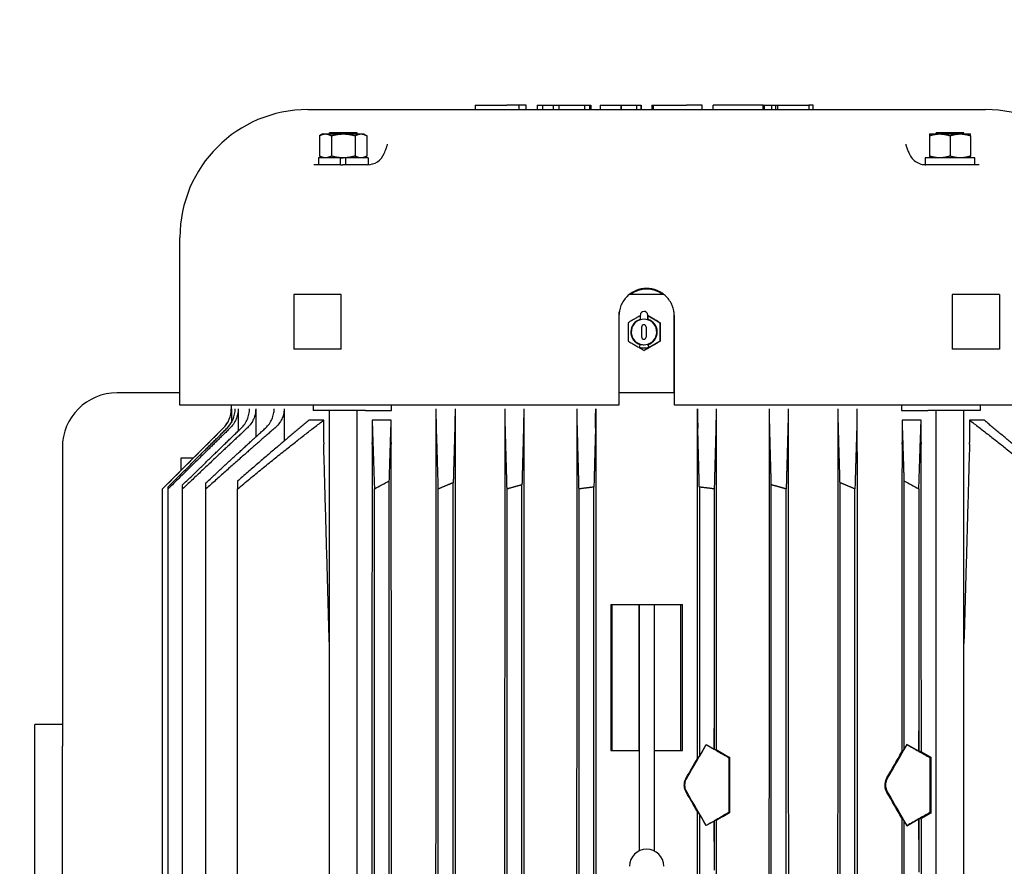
# Model space of a CAD drawing. Header units: inches. Extents: x 24 to 1128, y -94 to 748.
# Tile 474 of 546: x 446 to 460, y 542 to 554. Entities that reach past the tile are written whole.
import ezdxf

# ---------------------------------------------------------------- set-up
doc = ezdxf.new("R2010")
doc.units = ezdxf.units.IN
doc.header["$LTSCALE"] = 32
doc.header["$MEASUREMENT"] = 0
doc.layers.add('Dimension (ANSI)', color=7, linetype='Continuous', lineweight=25)
doc.layers.add('Visible (ANSI)', color=7, linetype='Continuous', lineweight=30)
doc.styles.add('Note Text (ANSI)', font='tahoma.ttf')
doc.dimstyles.new('Architectural (ANSI)', dxfattribs={"dimscale": 32, "dimtxt": 0.125, "dimasz": 0.098425, "dimexe": 0.125, "dimexo": 0.0625, "dimgap": 0.031496, "dimtad": 0, "dimtih": 1, "dimtoh": 1, "dimdec": 4, "dimrnd": 1e-08, "dimzin": 3, "dimdsep": 46, "dimlunit": 4, "dimtxsty": 'Note Text (ANSI)', "dimcen": 0.09, "dimdle": 0.393701, "dimclrd": 256, "dimclre": 256, "dimclrt": 256, "dimadec": 0, "dimazin": 3, "dimtfac": 0.96, "dimtofl": 0, "dimtmove": 0, "dimatfit": 3, "dimfxl": 1, "dimfrac": 2, "dimtolj": 1, "dimtzin": 12, "dimlwd": -1, "dimlwe": -1, "dimarcsym": 0})

# ---------------------------------------------------------------- blocks, each defined once
blk = doc.blocks.new('*D22')
at = {"layer": 'Defpoints', "color": 0, "transparency": 16777216}
for p in [(450.012, 697.62), (363.389, 480.059), (493.915, 480.059)]:
    blk.add_point(p, dxfattribs=at)
at = {"layer": 'Dimension (ANSI)', "transparency": 16777216}
for p, q in [((448.012, 697.62), (359.389, 697.62)), ((363.389, 694.471), (363.389, 595.373)), ((363.389, 483.209), (363.389, 588.307)), ((491.915, 480.059), (359.389, 480.059))]:
    blk.add_line(p, q, dxfattribs=at)
for points in [[(362.864, 694.471), (363.914, 694.471), (363.389, 697.62)], [(362.864, 483.209), (363.914, 483.209), (363.389, 480.059)]]:
    blk.add_solid(points, dxfattribs=at)
at = {"layer": 'Dimension (ANSI)', "transparency": 16777216, "insert": (350.24, 594.365), "char_height": 4, "attachment_point": 1, "style": 'Note Text (ANSI)'}
blk.add_mtext('\\A1;18\'-1 9/16"', dxfattribs=at)

msp = doc.modelspace()

# ---------------------------------------------------------------- linework, layer by layer
at = {"layer": 'Visible (ANSI)'}
for p, q in [((452.59771, 552.74819), (453.02853, 552.74819)), ((452.59771, 552.74819), (452.59771, 552.68819)), ((453.19669, 552.74819), (453.02853, 552.74819)), ((453.29624, 552.74819), (453.19669, 552.74819)), ((453.19669, 552.68819), (453.19669, 552.74819)), ((453.29624, 552.68819), (453.29624, 552.74819)), ((453.44403, 552.74819), (453.51654, 552.74819)), ((453.44403, 552.74819), (453.44403, 552.68819)), ((453.51654, 552.74819), (453.6651, 552.74819)), ((453.51654, 552.74819), (453.51654, 552.68819)), ((453.6651, 552.74819), (453.74129, 552.74819)), ((453.6651, 552.74819), (453.6651, 552.68819)), ((453.74129, 552.74819), (454.09146, 552.74819)), ((453.74129, 552.74819), (453.74129, 552.68819)), ((454.09146, 552.74819), (454.16396, 552.74819)), ((454.09146, 552.74819), (454.09146, 552.68819)), ((454.16396, 552.74819), (454.17947, 552.74819)), ((454.16396, 552.74819), (454.16396, 552.68819)), ((454.17947, 552.74819), (454.17947, 552.68819)), ((454.30719, 552.74819), (454.591, 552.74819)), ((454.30719, 552.74819), (454.30719, 552.68819)), ((454.591, 552.74819), (454.59395, 552.74819)), ((454.591, 552.74819), (454.591, 552.68819)), ((454.59395, 552.74819), (454.8053, 552.74819)), ((454.59395, 552.74819), (454.59395, 552.68819)), ((454.8053, 552.74819), (454.86523, 552.74819)), ((454.8053, 552.74819), (454.8053, 552.68819)), ((454.86523, 552.74819), (454.87135, 552.74819)), ((454.86523, 552.74819), (454.86523, 552.68819)), ((454.87135, 552.74819), (454.87135, 552.68819)), ((455.01636, 552.74819), (455.01878, 552.74819)), ((455.01636, 552.74819), (455.01636, 552.68819)), ((455.01878, 552.74819), (455.03206, 552.74819)), ((455.01878, 552.74819), (455.01878, 552.68819)), ((455.03206, 552.74819), (455.03447, 552.74819)), ((455.03206, 552.74819), (455.03206, 552.68819)), ((455.03447, 552.74819), (455.48953, 552.74819)), ((455.03447, 552.74819), (455.03447, 552.68819)), ((455.70548, 552.74819), (455.48953, 552.74819)), ((455.70548, 552.68819), (455.70548, 552.74819)), ((456.07647, 552.74819), (455.85558, 552.74819)), ((455.85558, 552.68819), (455.85558, 552.74819)), ((456.43467, 552.74819), (456.07647, 552.74819)), ((456.538, 552.74819), (456.43467, 552.74819)), ((456.538, 552.74819), (456.55501, 552.74819)), ((456.538, 552.68819), (456.538, 552.74819)), ((456.55501, 552.74819), (456.65146, 552.74819)), ((456.55501, 552.74819), (456.55501, 552.68819)), ((456.65146, 552.74819), (456.70919, 552.74819)), ((456.65146, 552.74819), (456.65146, 552.68819)), ((456.70919, 552.74819), (456.73722, 552.74819)), ((456.70919, 552.74819), (456.70919, 552.68819)), ((456.73722, 552.74819), (457.16403, 552.74819)), ((456.73722, 552.74819), (456.73722, 552.68819)), ((457.22473, 552.74819), (457.16403, 552.74819)), ((457.16403, 552.74819), (457.16403, 552.68819)), ((457.22473, 552.68819), (457.22473, 552.74819)), ((450.30385, 552.68819), (459.58385, 552.68819)), ((450.50835, 552.35491), (450.46484, 552.32979)), ((450.50835, 552.35491), (450.54603, 552.35491)), ((450.54603, 552.35491), (450.7896, 552.35491)), ((450.9796, 552.37006), (450.5996, 552.37006)), ((450.5996, 552.35491), (450.5996, 552.37006)), ((450.7896, 552.35491), (451.03317, 552.35491)), ((450.9796, 552.35491), (450.9796, 552.37006)), ((451.03317, 552.35491), (451.07085, 552.35491)), ((451.07085, 552.35491), (451.11436, 552.32979)), ((458.81686, 552.35491), (458.95748, 552.35491)), ((458.81686, 552.35491), (458.81686, 552.32979)), ((459.28811, 552.37006), (458.90811, 552.37006)), ((458.90811, 552.35491), (458.90811, 552.37006)), ((458.95748, 552.35491), (459.23873, 552.35491)), ((459.23873, 552.35491), (459.37936, 552.35491)), ((459.28811, 552.35491), (459.28811, 552.37006)), ((459.37936, 552.32979), (459.37936, 552.35491)), ((450.46484, 552.32979), (450.46484, 552.05191)), ((450.62722, 552.32979), (450.62722, 552.05191)), ((450.95198, 552.32979), (450.95198, 552.05191)), ((451.11436, 552.32979), (451.11436, 552.05191)), ((451.39423, 552.20454), (451.39424, 552.20456)), ((458.81686, 552.32979), (458.81686, 552.05191)), ((459.09811, 552.32979), (459.09811, 552.05191)), ((459.37936, 552.32979), (459.37936, 552.05191)), ((458.53709, 552.08856), (458.5371, 552.08855)), ((450.4496, 551.93279), (450.38868, 551.93279)), ((450.75223, 552.02679), (450.4496, 552.02679)), ((450.4496, 552.02679), (450.4496, 551.93279)), ((450.75223, 551.93279), (450.4496, 551.93279)), ((450.50835, 552.02679), (450.46484, 552.05191)), ((450.75223, 551.93279), (450.75223, 552.02679)), ((450.75223, 552.02679), (450.7896, 552.02679)), ((450.75223, 551.93279), (450.78323, 551.93279)), ((450.82698, 551.93279), (450.78323, 551.93279)), ((450.82698, 552.02679), (450.7896, 552.02679)), ((451.1296, 552.02679), (450.82698, 552.02679)), ((450.82698, 551.93279), (450.82698, 552.02679)), ((450.9232, 551.93279), (450.82698, 551.93279)), ((451.1191, 551.93279), (450.9232, 551.93279)), ((451.07085, 552.02679), (451.11436, 552.05191)), ((451.1296, 552.02679), (451.1296, 551.93301)), ((459.43605, 552.02679), (458.75811, 552.02679)), ((458.75811, 552.02679), (458.75811, 551.93301)), ((458.96451, 551.93279), (458.76861, 551.93279)), ((458.81686, 552.05191), (458.81686, 552.02679)), ((459.43605, 551.93279), (458.96451, 551.93279)), ((459.37936, 552.02679), (459.37936, 552.05191)), ((459.43605, 551.93279), (459.43605, 552.02679)), ((459.49903, 551.93279), (459.43605, 551.93279)), ((448.55385, 548.63819), (448.55385, 550.93819)), ((450.76017, 550.15606), (450.11364, 550.15606)), ((450.11364, 550.15606), (450.11364, 549.40606)), ((450.76017, 549.40606), (450.76017, 550.15606)), ((455.1798, 550.15606), (454.70791, 550.15606)), ((459.77407, 550.15606), (459.12754, 550.15606)), ((459.12754, 550.15606), (459.12754, 549.40606)), ((459.77407, 550.15606), (459.77407, 549.40606)), ((454.56885, 548.80806), (454.56885, 549.91963)), ((454.9084, 549.92381), (454.9082, 549.92381)), ((455.31885, 548.80806), (455.31885, 549.91963)), ((454.56385, 549.85819), (454.56385, 548.63819)), ((454.8582, 549.81591), (454.8582, 549.87381)), ((454.90812, 549.81695), (454.90802, 549.81695)), ((454.95819, 549.87381), (454.95819, 549.81591)), ((454.95819, 549.81591), (454.9584, 549.81591)), ((454.9584, 549.81591), (454.9584, 549.87381)), ((454.9584, 549.86628), (455.1282, 549.76825)), ((455.32385, 548.63819), (455.32385, 549.85819)), ((454.87625, 549.57245), (454.87625, 549.71145)), ((454.90689, 549.74145), (454.90625, 549.74145)), ((454.93625, 549.71145), (454.93625, 549.57245)), ((454.93689, 549.71145), (454.93689, 549.57245)), ((455.06526, 549.73231), (455.06522, 549.73233)), ((455.06523, 549.73231), (455.06526, 549.73231)), ((455.06526, 549.73231), (455.06526, 549.73225)), ((455.1282, 549.76825), (455.12789, 549.76825)), ((455.1282, 549.76825), (455.1282, 549.51566)), ((454.90689, 549.54245), (454.90625, 549.54245)), ((455.1282, 549.51566), (454.90945, 549.38936)), ((455.06522, 549.55157), (455.06526, 549.5516)), ((455.06523, 549.5516), (455.06526, 549.5516)), ((455.06526, 549.55165), (455.06526, 549.5516)), ((455.1282, 549.51566), (455.12789, 549.51566)), ((450.76017, 549.40606), (450.11364, 549.40606)), ((454.85058, 549.45979), (454.85539, 549.47505)), ((454.85539, 549.47505), (454.85539, 549.47505)), ((454.90945, 549.38936), (454.90914, 549.38936)), ((454.96063, 549.47505), (454.96064, 549.47505)), ((454.96545, 549.45979), (454.96063, 549.47505)), ((454.96064, 549.47505), (454.96074, 549.47505)), ((454.96074, 549.47505), (454.96555, 549.45979)), ((454.96262, 549.46933), (454.96273, 549.46933)), ((454.96563, 549.45979), (454.96262, 549.46933)), ((454.96273, 549.46933), (454.96574, 549.45979)), ((459.77407, 549.40606), (459.12754, 549.40606)), ((448.55385, 548.8088), (447.69385, 548.8088)), ((455.32385, 548.80806), (454.56385, 548.80806)), ((454.56385, 548.63819), (448.55385, 548.63819)), ((449.2566, 548.63819), (449.2566, 548.58906)), ((449.25802, 548.58906), (449.25802, 548.39852)), ((449.35123, 548.58906), (449.35123, 548.28403)), ((449.59094, 548.58906), (449.59094, 548.2026)), ((449.97926, 548.58906), (449.97926, 548.14552)), ((450.37799, 548.63819), (450.37799, 548.56606)), ((451.09332, 548.56606), (450.37799, 548.56606)), ((450.5996, 536.8013), (450.5996, 548.56606)), ((450.9796, 536.8013), (450.9796, 548.56606)), ((451.09332, 548.56606), (451.45263, 548.56606)), ((451.45263, 548.56606), (451.45263, 548.63819)), ((452.06354, 548.12573), (452.06354, 548.58906)), ((452.32045, 548.58906), (452.32045, 548.12573)), ((453.00665, 548.12573), (453.00665, 548.58906)), ((453.26087, 548.58906), (453.26087, 548.12573)), ((453.99306, 548.12573), (453.99306, 548.58906)), ((454.24625, 548.58906), (454.24625, 548.12573)), ((461.33385, 548.63819), (455.32385, 548.63819)), ((455.64146, 548.12573), (455.64146, 548.58906)), ((455.89465, 548.58906), (455.89465, 548.12573)), ((456.62684, 548.12573), (456.62684, 548.58906)), ((456.88106, 548.58906), (456.88106, 548.12573)), ((457.56726, 548.12573), (457.56726, 548.58906)), ((457.82417, 548.58906), (457.82417, 548.12573)), ((458.43508, 548.63819), (458.43508, 548.56606)), ((458.43508, 548.56606), (458.79439, 548.56606)), ((459.50972, 548.56606), (458.79439, 548.56606)), ((458.90811, 536.8013), (458.90811, 548.56606)), ((459.28811, 536.8013), (459.28811, 548.56606)), ((459.50972, 548.63819), (459.50972, 548.56606)), ((450.52242, 548.43373), (450.32372, 548.43373)), ((450.52242, 548.12573), (450.52242, 548.43373)), ((451.18503, 548.43373), (451.18503, 548.12573)), ((451.44699, 548.43373), (451.18503, 548.43373)), ((451.44699, 548.12573), (451.44699, 548.43373)), ((458.44072, 548.43373), (458.44072, 548.12573)), ((458.70268, 548.43373), (458.44072, 548.43373)), ((458.70268, 548.12573), (458.70268, 548.43373)), ((459.36529, 548.43373), (459.36529, 548.12573)), ((459.56399, 548.43373), (459.36529, 548.43373)), ((449.14677, 548.3239), (448.31464, 547.49177)), ((446.94385, 548.0588), (446.94385, 543.96505)), ((448.56885, 547.91506), (448.73793, 547.91506)), ((448.56885, 547.74598), (448.56885, 547.91506)), ((448.31464, 547.49177), (448.31464, 547.49098)), ((448.31464, 535.50014), (448.31464, 547.49098)), ((448.39093, 547.49098), (448.39093, 547.51892)), ((448.39093, 535.50014), (448.39093, 547.49098)), ((448.59045, 547.49098), (448.59045, 547.54639)), ((448.59045, 535.50014), (448.59045, 547.49098)), ((448.90946, 547.49098), (448.90946, 547.57286)), ((448.90946, 535.50014), (448.90946, 547.49098)), ((449.34195, 547.59782), (449.34195, 547.49098)), ((449.34195, 535.50014), (449.34195, 547.49098)), ((451.21685, 536.8013), (451.21685, 547.49098)), ((451.42085, 536.8013), (451.42085, 547.60348)), ((452.09185, 536.8013), (452.09185, 547.49098)), ((452.29585, 536.8013), (452.29585, 547.57615)), ((453.03288, 536.8013), (453.03288, 547.49098)), ((453.23688, 536.8013), (453.23688, 547.54688)), ((454.01814, 536.8013), (454.01814, 547.49098)), ((454.22214, 536.8013), (454.22214, 547.51638)), ((455.66557, 547.51638), (455.66557, 543.82579)), ((455.86957, 547.49098), (455.86957, 544.2075)), ((456.65083, 536.8013), (456.65083, 547.54688)), ((456.85483, 536.8013), (456.85483, 547.49098)), ((457.59185, 536.8013), (457.59185, 547.57615)), ((457.79585, 536.8013), (457.79585, 547.49098)), ((458.46685, 547.60348), (458.46685, 543.91839)), ((458.67085, 547.49098), (458.67085, 544.17786)), ((454.45405, 545.90606), (454.47385, 545.90606)), ((454.47385, 545.90606), (454.8352, 545.90606)), ((454.47385, 543.90606), (454.47385, 545.90606)), ((454.8352, 545.90606), (454.84185, 545.90606)), ((454.8352, 545.90606), (454.8352, 543.90606)), ((454.84185, 545.90606), (454.84185, 542.53227)), ((454.84185, 545.90606), (455.04585, 545.90606)), ((455.04585, 545.90606), (455.04585, 542.53227)), ((455.04585, 545.90606), (455.05251, 545.90606)), ((455.05251, 543.90606), (455.05251, 545.90606)), ((455.05251, 545.90606), (455.41385, 545.90606)), ((455.41385, 545.90606), (455.43366, 545.90606)), ((455.41385, 543.90606), (455.41385, 545.90606)), ((446.56885, 532.66707), (446.56885, 544.26178)), ((446.94385, 544.26178), (446.56885, 544.26178)), ((455.86682, 544.20909), (455.86682, 543.92601)), ((455.86682, 544.20909), (455.86957, 544.2075)), ((455.86957, 544.2075), (455.86958, 544.2075)), ((455.86958, 543.92442), (455.86958, 544.2075)), ((458.67085, 544.17786), (458.67017, 544.17825)), ((458.67017, 543.89735), (458.67017, 544.17825)), ((458.67087, 544.17785), (458.67085, 544.17786)), ((458.67087, 544.17785), (458.67087, 543.89695)), ((455.66557, 543.82579), (455.75932, 543.98816)), ((455.75932, 543.98816), (455.75936, 543.98799)), ((455.75932, 543.98816), (455.86682, 543.92601)), ((458.50863, 543.99074), (458.46685, 543.91839)), ((458.50863, 543.99074), (458.50897, 543.98948)), ((458.67017, 543.89735), (458.50863, 543.99074)), ((446.94385, 532.66707), (446.94385, 543.96505)), ((454.45293, 543.90606), (454.47385, 543.90606)), ((454.47385, 543.90606), (454.8352, 543.90606)), ((455.05251, 543.90606), (455.41385, 543.90606)), ((455.41385, 543.90606), (455.43478, 543.90606)), ((455.86958, 543.92442), (455.89704, 543.91912)), ((458.46685, 543.91839), (458.43777, 543.8874)), ((458.70592, 543.89018), (458.67087, 543.89695)), ((455.63904, 543.79752), (455.66557, 543.82579)), ((456.07889, 543.81436), (456.06969, 543.80905)), ((456.06969, 543.80905), (456.06969, 543.05808)), ((458.83406, 543.81734), (458.82224, 543.81051)), ((458.82224, 543.81051), (458.82224, 543.05661)), ((455.66557, 543.04134), (455.63863, 543.07005)), ((455.75932, 542.87897), (455.66557, 543.04134)), ((455.66557, 543.04134), (455.66557, 541.88779)), ((456.07904, 543.05269), (456.06969, 543.05808)), ((458.83426, 543.04968), (458.82224, 543.05661)), ((455.86682, 542.94111), (455.75932, 542.87897)), ((455.86682, 542.94111), (455.86682, 542.65804)), ((455.8976, 542.94812), (455.86958, 542.94271)), ((455.86958, 542.65963), (455.86958, 542.94271)), ((458.43713, 542.98041), (458.46685, 542.94874)), ((458.46685, 542.94874), (458.50863, 542.87638)), ((458.46685, 542.94874), (458.46685, 541.98039)), ((458.50863, 542.87638), (458.67017, 542.96978)), ((458.67017, 542.68888), (458.67017, 542.96978)), ((458.67087, 542.97017), (458.70663, 542.97708)), ((458.67087, 542.97017), (458.67087, 542.68928)), ((455.75932, 542.87897), (455.75936, 542.87913)), ((458.50863, 542.87638), (458.50897, 542.87765)), ((455.86957, 542.65962), (455.86682, 542.65804)), ((455.86958, 542.65963), (455.86957, 542.65962)), ((455.86957, 542.65962), (455.86957, 542.2695)), ((458.67017, 542.68888), (458.67085, 542.68927)), ((458.67085, 542.68927), (458.67087, 542.68928)), ((458.67085, 542.68927), (458.67085, 542.23986))]:
    msp.add_line(p, q, dxfattribs=at)
for centre, radius, start, end in [((450.30385, 550.93819), 1.75, 90, 180), ((459.58385, 550.93819), 1.75, 0, 90), ((454.94385, 549.84819), 0.38, 54.115219, 125.884781), ((447.69385, 548.0588), 0.75, 90, 180), ((448.8816, 548.58906), 0.375, 315, 0), ((454.94385, 542.32056), 0.235, 0, 180)]:
    msp.add_arc(centre, radius, start, end, dxfattribs=at)
for centre, major_axis, ratio, start_param, end_param in [((451.1191, 552.18279), (0, -0.25), 0.99995193, 0, 1.17529554), ((454.9082, 549.87381), (0, 0.05), 0.99998689, 4.71238898, 7.85398163), ((454.9084, 549.87381), (0, 0.05), 0.99998689, 4.71238898, 6.28318531), ((454.90802, 549.64195), (0.05262, -0.1669), 0.99998926, 0, 5.67232007), ((454.9082, 549.64195), (-0.05459, -0.17257), 0.99998928, 3.72787933, 6.28318531), ((454.90812, 549.64195), (0.05262, -0.1669), 0.99998926, 0, 2.83616003), ((454.9082, 549.64195), (0.05, 0.17396), 0.99998889, 3.72690816, 6.28318531), ((454.9084, 549.64195), (0.05, 0.17396), 0.99998889, 3.7263956, 6.28318531), ((454.90625, 549.71145), (0, 0.03), 0.99998689, 4.71238898, 7.85398163), ((454.90689, 549.71145), (0, 0.03), 0.99998689, 4.71238898, 6.28318531), ((454.90625, 549.57245), (0, -0.03), 0.99998689, 4.71238898, 7.85398163), ((454.90689, 549.57245), (0, -0.03), 0.99998689, 0, 1.57079633), ((454.85072, 549.45979), (-0.00857, -0.02718), 0.00488276, 4.71392854, 6.28318533), ((454.90802, 549.64195), (-0.05262, -0.1669), 0.99998926, 0, 0.30541799), ((454.90801, 549.64195), (0.05262, -0.1669), 0.99998926, 5.67232007, 6.28318531), ((454.96559, 549.45979), (0.00857, -0.02718), 0.00488276, 4.71084943, 7.85244209), ((454.96559, 549.45979), (0.00226, -0.00715), 0.00488276, 4.71084943, 7.85244209), ((448.88271, 548.58905), (0.37522, 0.00821), 0.99916777, 5.47593132, 6.26132561), ((448.93315, 548.58899), (-0.37713, -0.00625), 0.99414189, 2.3397399, 3.12511856), ((454.23639, 548.58901), (0, -0.37498), 0.02630003, 0.78556198, 1.57094472), ((455.65132, 548.58901), (0, -0.37498), 0.02630001, 4.71223993, 5.49762335), ((451.28297, 548.12573), (0.00001, 0.76081), 0.99965805, 1.57081226, 1.59885672), ((451.16587, 548.12573), (0, -0.73302), 0.02614548, 1.5416873, 1.57079503), ((451.46807, 548.12573), (0, 0.80455), 0.02619927, 1.57079706, 1.5973165), ((452.04134, 548.12573), (0, 0.84878), 0.02615963, 4.68725139, 4.71238851), ((452.34399, 548.12573), (0, -0.89907), 0.02618905, 4.71238925, 4.73612011), ((452.98229, 548.12573), (0, 0.93099), 0.02616797, 4.6894718, 4.71238882), ((453.28607, 548.12573), (0, -0.96264), 0.02618283, 4.71238906, 4.73455233), ((453.96737, 548.12573), (0, 0.98122), 0.02617308, 4.69064528, 4.71238894), ((454.2723, 548.12573), (0, -0.99532), 0.02617877, 4.71238899, 4.73382453), ((455.6154, 548.12573), (0, 0.99532), 0.02617877, 4.69095343, 4.71238897), ((455.92034, 548.12573), (0, -0.98122), 0.02617308, 4.71238902, 4.73413268), ((456.60164, 548.12573), (0, 0.96264), 0.02618283, 4.69022563, 4.7123889), ((456.90542, 548.12573), (0, -0.93099), 0.02616797, 4.71238914, 4.73530616), ((457.54372, 548.12573), (0, 0.89907), 0.02618905, 4.68865785, 4.71238871), ((457.84637, 548.12573), (0, -0.84878), 0.02615963, 4.71238945, 4.73752657), ((458.41964, 548.12573), (0, -0.80455), 0.02619927, 1.54427616, 1.57079559), ((458.72184, 548.12573), (0, 0.73302), 0.02614548, 1.57079762, 1.59990536), ((458.60474, 548.12573), (0.00001, -0.76081), 0.99965805, 1.54273594, 1.5707804), ((454.94385, 542.69032), (-6.62943, -11.48338), 0.00436318, 1.64629735, 1.68656095), ((454.98665, 544.52264), (7.59503, -4.39081), 0.00872654, 4.81934868, 4.83358166), ((454.94385, 537.91208), (-6.62943, -11.48338), 0.00436318, 2.08427386, 2.13101109), ((454.94385, 546.10687), (6.62955, -3.83294), 0.00755504, 5.28452942, 5.3136451), ((454.94385, 544.52577), (-6.62955, 3.83294), 0.00755504, 1.71525725, 1.74581116), ((454.87463, 544.5658), (-5.61146, 3.24432), 0.00755446, 1.75838654, 1.79145234), ((455.14628, 538.26273), (-5.47686, -9.48692), 0.0043602, 2.16231205, 2.20795022), ((454.94385, 546.10687), (6.62955, -3.83294), 0.00755504, 5.31377173, 5.34164728), ((454.87421, 546.14714), (5.6452, -3.26383), 0.00755446, 5.46281272, 5.49418133), ((455.15005, 543.04751), (5.57896, 9.66377), 0.0043602, 4.76508433, 4.79259431), ((454.73648, 544.53602), (5.61072, -9.71879), 0.0043602, 1.41686216, 1.44437412), ((454.94385, 544.1768), (6.62943, -11.48338), 0.00436318, 1.45503171, 1.49529531), ((454.73271, 549.3208), (5.71282, -9.89564), 0.0043602, 0.87283769, 0.9185362), ((454.94385, 548.95505), (6.62943, -11.48338), 0.00436318, 1.01058157, 1.0573188), ((454.94385, 542.34136), (-6.62955, -3.83294), 0.00755504, 4.53737415, 4.56792805), ((455.0125, 542.38105), (-5.56484, -3.21737), 0.00755446, 4.51517392, 4.54829369), ((454.94385, 540.76026), (-6.62955, -3.83294), 0.00755504, 4.08313067, 4.11100621), ((455.01209, 540.79972), (-5.5311, -3.19786), 0.00755446, 3.94511313, 3.97656894), ((454.98665, 542.34449), (-7.59503, -4.39081), 0.00872654, 4.5911963, 4.60542929), ((454.94385, 540.76026), (-6.62955, -3.83294), 0.00755504, 4.11113287, 4.14024855)]:
    msp.add_ellipse(centre, major_axis=major_axis, ratio=ratio, start_param=start_param, end_param=end_param, dxfattribs=at)
for points, weights in [([(450.46484, 552.32979), (450.50835, 552.35491), (450.54603, 552.35491)], [1.97854999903, 2.13159137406, 2.13159137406]), ([(450.54603, 552.35491), (450.58371, 552.35491), (450.62722, 552.32979)], [2.13159137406, 2.13159137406, 1.97854999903]), ([(450.62722, 552.32979), (450.71424, 552.35491), (450.7896, 552.35491)], [1.97854999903, 2.13159137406, 2.13159137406]), ([(450.7896, 552.35491), (450.86496, 552.35491), (450.95198, 552.32979)], [2.13159137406, 2.13159137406, 1.97854999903]), ([(450.95198, 552.32979), (450.99549, 552.35491), (451.03317, 552.35491)], [1.97854999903, 2.13159137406, 2.13159137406]), ([(451.03317, 552.35491), (451.07085, 552.35491), (451.11436, 552.32979)], [2.13159137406, 2.13159137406, 1.97854999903]), ([(458.81686, 552.32979), (458.89222, 552.35491), (458.95748, 552.35491)], [1.97854999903, 2.13159137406, 2.13159137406]), ([(458.95748, 552.35491), (459.02275, 552.35491), (459.09811, 552.32979)], [2.13159137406, 2.13159137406, 1.97854999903]), ([(459.09811, 552.32979), (459.17347, 552.35491), (459.23873, 552.35491)], [1.97854999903, 2.13159137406, 2.13159137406]), ([(459.23873, 552.35491), (459.304, 552.35491), (459.37936, 552.32979)], [2.13159137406, 2.13159137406, 1.97854999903]), ([(450.54603, 552.02679), (450.50835, 552.02679), (450.46484, 552.05191)], [2.13159137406, 2.13159137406, 1.97854999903]), ([(450.62722, 552.05191), (450.58371, 552.02679), (450.54603, 552.02679)], [1.97854999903, 2.13159137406, 2.13159137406]), ([(450.7896, 552.02679), (450.71424, 552.02679), (450.62722, 552.05191)], [2.13159137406, 2.13159137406, 1.97854999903]), ([(450.95198, 552.05191), (450.86496, 552.02679), (450.7896, 552.02679)], [1.97854999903, 2.13159137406, 2.13159137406]), ([(451.03317, 552.02679), (450.99549, 552.02679), (450.95198, 552.05191)], [2.13159137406, 2.13159137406, 1.97854999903]), ([(451.11436, 552.05191), (451.07085, 552.02679), (451.03317, 552.02679)], [1.97854999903, 2.13159137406, 2.13159137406]), ([(458.95748, 552.02679), (458.89222, 552.02679), (458.81686, 552.05191)], [2.13159137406, 2.13159137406, 1.97854999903]), ([(459.09811, 552.05191), (459.02275, 552.02679), (458.95748, 552.02679)], [1.97854999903, 2.13159137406, 2.13159137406]), ([(459.23873, 552.02679), (459.17347, 552.02679), (459.09811, 552.05191)], [2.13159137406, 2.13159137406, 1.97854999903]), ([(459.37936, 552.05191), (459.304, 552.02679), (459.23873, 552.02679)], [1.97854999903, 2.13159137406, 2.13159137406]), ([(449.34195, 547.49098), (449.97736, 548.01897), (450.52242, 548.43373)], [1.05862236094, 1.03520143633, 1.00299421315]), ([(450.32372, 548.43373), (449.86644, 548.05527), (449.34195, 547.59782)], [1.00268419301, 1.0289065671, 1.04898438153]), ([(451.18503, 548.43373), (451.19973, 548.02235), (451.21685, 547.49098)], [1.00314137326, 1.03668005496, 1.06090413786]), ([(451.42085, 547.60348), (451.43481, 548.05945), (451.44699, 548.43373)], [1.05025138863, 1.029695, 1.00278448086]), ([(458.44072, 548.43373), (458.4529, 548.05945), (458.46685, 547.60348)], [1.00142827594, 1.0149513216, 1.02177256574]), ([(458.67085, 547.49098), (458.68798, 548.02235), (458.70268, 548.43373)], [1.0260581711, 1.01875002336, 1.00164096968]), ([(459.36529, 548.43373), (459.91035, 548.01897), (460.54576, 547.49098)], [1.00299421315, 1.03520143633, 1.05862236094]), ([(460.54576, 547.59782), (460.02127, 548.05527), (459.56399, 548.43373)], [1.04898438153, 1.0289065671, 1.00268419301]), ([(448.39093, 547.51892), (448.82166, 547.94782), (449.19987, 548.3239)], [1.05077339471, 1.03560549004, 1.01630918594]), ([(449.23904, 548.3239), (448.84341, 547.9364), (448.39093, 547.49098)], [1.01666294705, 1.03697262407, 1.05275825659]), ([(448.59045, 547.54639), (449.0167, 547.96116), (449.39253, 548.3239)], [1.05168546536, 1.0363873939, 1.01701614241]), ([(449.47331, 548.3239), (449.06147, 547.93882), (448.59045, 547.49098)], [1.01779139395, 1.03928596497, 1.05587463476]), ([(448.90946, 547.57286), (449.34134, 547.97525), (449.72369, 548.3239)], [1.05439994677, 1.03852391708, 1.018434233]), ([(449.85199, 548.3239), (449.41231, 547.94321), (448.90946, 547.49098)], [1.01982162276, 1.04337850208, 1.06133463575]), ([(452.09185, 547.49098), (452.07855, 547.94396), (452.06692, 548.3239)], [1.06225396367, 1.04407366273, 1.02017295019]), ([(452.31726, 548.3239), (452.3072, 547.9771), (452.29585, 547.57615)], [1.01867565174, 1.03891055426, 1.05489743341]), ([(453.03288, 547.49098), (453.02053, 547.93888), (453.00974, 548.3239)], [1.05595468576, 1.03934666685, 1.01782321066]), ([(453.25788, 548.3239), (453.24804, 547.96141), (453.23688, 547.54688)], [1.01703145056, 1.03640987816, 1.05171442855]), ([(454.01814, 547.49098), (454.00632, 547.93626), (453.99598, 548.3239)], [1.0525720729, 1.03683590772, 1.01659852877]), ([(454.24336, 548.3239), (454.23344, 547.94664), (454.22214, 547.51638)], [1.01627532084, 1.0355943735, 1.05077090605]), ([(455.66557, 547.51638), (455.65427, 547.94664), (455.64435, 548.3239)], [1.02101332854, 1.0165948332, 1.00786981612]), ([(455.89172, 548.3239), (455.88139, 547.93626), (455.86957, 547.49098)], [1.0078882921, 1.01684422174, 1.02112218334]), ([(456.65083, 547.54688), (456.63967, 547.96141), (456.62983, 548.3239)], [1.05171779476, 1.03641338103, 1.01703507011]), ([(456.87797, 548.3239), (456.86718, 547.93888), (456.85483, 547.49098)], [1.01781936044, 1.03934294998, 1.05595112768]), ([(457.59185, 547.57615), (457.5805, 547.9771), (457.57045, 548.3239)], [1.0549012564, 1.03891452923, 1.01867975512]), ([(457.82079, 548.3239), (457.80916, 547.94396), (457.79585, 547.49098)], [1.0201689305, 1.0440697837, 1.06225025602]), ([(450.5996, 545.37321), (450.56136, 546.72656), (450.52272, 548.1044)], [1.00021807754, 1.000148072, 1.00003187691]), ([(451.18502, 548.1044), (451.18245, 544.721), (451.17993, 541.49556)], [1.0000344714, 1.00034314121, 1.00035165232]), ([(451.45162, 541.49556), (451.44934, 544.73497), (451.447, 548.1044)], [1.00028678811, 1.00028110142, 1.00002835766]), ([(459.36499, 548.1044), (459.32635, 546.72656), (459.28811, 545.37321)], [1.00003187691, 1.000148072, 1.00021807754]), ([(452.29585, 547.57615), (452.19451, 547.53514), (452.09185, 547.49098)], [1.9737004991, 1.96726307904, 1.96037653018]), ([(453.23688, 547.54688), (453.13531, 547.52051), (453.03288, 547.49098)], [1.93958493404, 1.93563474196, 1.93123151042]), ([(454.22214, 547.51638), (454.12033, 547.50525), (454.01814, 547.49098)], [1.9173354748, 1.91571723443, 1.91364557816]), ([(455.86957, 547.49098), (455.76738, 547.50525), (455.66557, 547.51638)], [1.28075399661, 1.28214050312, 1.28322354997]), ([(456.85483, 547.49098), (456.7524, 547.52051), (456.65083, 547.54688)], [1.93123151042, 1.93563474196, 1.93958493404]), ([(457.79585, 547.49098), (457.6932, 547.53514), (457.59185, 547.57615)], [1.96037653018, 1.96726307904, 1.9737004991]), ([(456.07889, 543.81436), (456.07897, 543.43294), (456.07904, 543.05269)], [1.00003870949, 1.00003591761, 1.00003091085]), ([(455.63795, 541.85836), (455.63829, 542.46278), (455.63863, 543.07005)], [1.0000093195, 1.0000224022, 1.00003003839])]:
    msp.add_rational_spline(points, weights, degree=2, dxfattribs=at)
for points, knots in [([(451.35061, 552.08856), (451.36055, 552.11297), (451.36963, 552.13569), (451.38335, 552.17187), (451.38851, 552.18643), (451.39419, 552.20414), (451.39569, 552.2095), (451.39672, 552.21354), (451.39687, 552.21424), (451.39687, 552.21424)], [0, 0, 0, 0, 0.282293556, 0.282293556, 0.522514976, 0.522514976, 0.684987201, 0.684987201, 0.763738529, 0.763738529, 0.763738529, 0.763738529]), ([(458.49084, 552.21426), (458.49084, 552.21426), (458.49117, 552.21272), (458.49316, 552.2054), (458.49555, 552.19748), (458.50347, 552.17428), (458.50975, 552.15735), (458.52313, 552.12309), (458.52988, 552.10629), (458.53709, 552.08856)], [0.27410437, 0.27410437, 0.27410437, 0.27410437, 0.389890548, 0.389890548, 0.580688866, 0.580688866, 0.832842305, 0.832842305, 1.03790015, 1.03790015, 1.03790015, 1.03790015]), ([(458.5371, 552.08855), (458.54728, 552.06354), (458.56175, 552.0399), (458.59709, 551.99895), (458.61844, 551.98113), (458.66512, 551.95363), (458.69106, 551.9436), (458.72592, 551.93632), (458.73436, 551.93501), (458.75139, 551.93324), (458.76002, 551.93279), (458.76861, 551.93279)], [0, 0, 0, 0, 0.205764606, 0.205764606, 0.412197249, 0.412197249, 0.618605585, 0.618605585, 0.683564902, 0.683564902, 0.749092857, 0.749092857, 0.749092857, 0.749092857]), ([(455.32385, 549.85819), (455.32385, 549.90591), (455.31431, 549.95681), (455.27553, 550.05043), (455.24629, 550.09316), (455.17882, 550.16062), (455.1361, 550.18986), (455.04248, 550.22865), (454.99158, 550.23819), (454.89613, 550.23819), (454.84523, 550.22865), (454.75161, 550.18986), (454.70889, 550.16062), (454.64142, 550.09316), (454.61218, 550.05043), (454.57339, 549.95681), (454.56385, 549.90591), (454.56385, 549.85819)], [-2.90936031, -2.90936031, -2.90936031, -2.90936031, -2.54569019, -2.54569019, -2.18202008, -2.18202008, -1.81835012, -1.81835012, -1.45468015, -1.45468015, -1.09101019, -1.09101019, -0.72734023, -0.72734023, -0.36367012, -0.36367012, 0, 0, 0, 0]), ([(454.85819, 549.86519), (454.85471, 549.86318), (454.8512, 549.86115), (454.83137, 549.84971), (454.81478, 549.84014), (454.79963, 549.83139), (454.78449, 549.82265), (454.76791, 549.81308), (454.73536, 549.79427), (454.7194, 549.78503), (454.70054, 549.77412), (454.69546, 549.77118), (454.6904, 549.76825)], [3.014067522, 3.014067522, 3.014067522, 3.014067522, 3.042877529, 3.042877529, 3.176134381, 3.176134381, 3.176134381, 3.309391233, 3.309391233, 3.442648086, 3.442648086, 3.487829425, 3.487829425, 3.487829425, 3.487829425]), ([(455.12789, 549.76825), (455.12279, 549.77118), (455.1177, 549.77412), (455.09875, 549.78503), (455.08273, 549.79427), (455.05011, 549.81308), (455.03352, 549.82265), (455.01838, 549.83139), (455.00323, 549.84014), (454.98666, 549.84971), (454.96636, 549.86144), (454.96236, 549.86376), (454.9584, 549.86604)], [2.864439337, 2.864439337, 2.864439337, 2.864439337, 2.909620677, 2.909620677, 3.042877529, 3.042877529, 3.176134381, 3.176134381, 3.176134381, 3.309391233, 3.309391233, 3.3423158, 3.3423158, 3.3423158, 3.3423158]), ([(454.6904, 549.76825), (454.69038, 549.76238), (454.69037, 549.75651), (454.69032, 549.73468), (454.6903, 549.71621), (454.69027, 549.67859), (454.69026, 549.65944), (454.69026, 549.64195), (454.69026, 549.62446), (454.69027, 549.60532), (454.6903, 549.56769), (454.69032, 549.54922), (454.69037, 549.5274), (454.69038, 549.52153), (454.6904, 549.51566)], [2.864439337, 2.864439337, 2.864439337, 2.864439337, 2.909620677, 2.909620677, 3.042877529, 3.042877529, 3.176134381, 3.176134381, 3.176134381, 3.309391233, 3.309391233, 3.442648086, 3.442648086, 3.487829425, 3.487829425, 3.487829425, 3.487829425]), ([(455.12789, 549.51566), (455.12788, 549.52153), (455.12786, 549.5274), (455.12782, 549.54922), (455.12779, 549.56769), (455.12776, 549.60532), (455.12775, 549.62446), (455.12775, 549.64195), (455.12775, 549.65944), (455.12776, 549.67859), (455.12779, 549.71621), (455.12782, 549.73468), (455.12786, 549.75651), (455.12788, 549.76238), (455.12789, 549.76825)], [2.864439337, 2.864439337, 2.864439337, 2.864439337, 2.909620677, 2.909620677, 3.042877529, 3.042877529, 3.176134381, 3.176134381, 3.176134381, 3.309391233, 3.309391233, 3.442648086, 3.442648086, 3.487829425, 3.487829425, 3.487829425, 3.487829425]), ([(454.6904, 549.51566), (454.69546, 549.51272), (454.70054, 549.50979), (454.7194, 549.49887), (454.73536, 549.48964), (454.76791, 549.47083), (454.78449, 549.46125), (454.79963, 549.45251), (454.81478, 549.44376), (454.83137, 549.43419), (454.86398, 549.41538), (454.88, 549.40614), (454.89895, 549.39523), (454.90405, 549.3923), (454.90914, 549.38936)], [2.864439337, 2.864439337, 2.864439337, 2.864439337, 2.909620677, 2.909620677, 3.042877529, 3.042877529, 3.176134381, 3.176134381, 3.176134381, 3.309391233, 3.309391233, 3.442648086, 3.442648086, 3.487829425, 3.487829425, 3.487829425, 3.487829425]), ([(454.90914, 549.38936), (454.91421, 549.3923), (454.91928, 549.39523), (454.93814, 549.40614), (454.95411, 549.41538), (454.98666, 549.43419), (455.00323, 549.44376), (455.01838, 549.45251), (455.03352, 549.46125), (455.05011, 549.47083), (455.08273, 549.48964), (455.09875, 549.49887), (455.1177, 549.50979), (455.12279, 549.51272), (455.12789, 549.51566)], [2.864439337, 2.864439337, 2.864439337, 2.864439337, 2.909620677, 2.909620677, 3.042877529, 3.042877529, 3.176134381, 3.176134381, 3.176134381, 3.309391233, 3.309391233, 3.442648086, 3.442648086, 3.487829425, 3.487829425, 3.487829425, 3.487829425]), ([(454.84215, 549.43261), (454.85068, 549.42992), (454.85937, 549.42776), (454.87695, 549.4245), (454.88583, 549.42341), (454.90368, 549.42232), (454.91263, 549.42232), (454.93048, 549.42341), (454.93937, 549.4245), (454.95695, 549.42776), (454.96564, 549.42992), (454.97416, 549.43261)], [5.977752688, 5.977752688, 5.977752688, 5.977752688, 6.099925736, 6.099925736, 6.222098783, 6.222098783, 6.344271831, 6.344271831, 6.466444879, 6.466444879, 6.588617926, 6.588617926, 6.588617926, 6.588617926]), ([(449.35123, 548.58906), (449.35123, 548.56596), (449.34891, 548.54074), (449.33889, 548.49137), (449.33121, 548.46723), (449.31315, 548.42442), (449.30106, 548.40183), (449.27236, 548.35974), (449.25573, 548.34025), (449.23904, 548.3239)], [-2.848854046, -2.848854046, -2.848854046, -2.848854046, -2.6728014, -2.6728014, -2.496748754, -2.496748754, -2.318693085, -2.318693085, -2.140637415, -2.140637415, -2.140637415, -2.140637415]), ([(449.39253, 548.3239), (449.40946, 548.34024), (449.42634, 548.35974), (449.45554, 548.40192), (449.46784, 548.42458), (449.48616, 548.46744), (449.49393, 548.49152), (449.50406, 548.54079), (449.50642, 548.56599), (449.50642, 548.58906)], [-3.578692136, -3.578692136, -3.578692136, -3.578692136, -3.399400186, -3.399400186, -3.220108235, -3.220108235, -3.044249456, -3.044249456, -2.868390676, -2.868390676, -2.868390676, -2.868390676]), ([(449.59094, 548.58906), (449.59094, 548.56642), (449.5886, 548.54171), (449.57853, 548.49341), (449.57082, 548.46981), (449.55255, 548.42746), (449.54017, 548.40491), (449.51083, 548.36298), (449.49388, 548.34359), (449.47575, 548.32619), (449.47454, 548.32505), (449.47331, 548.3239)], [-2.911558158, -2.911558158, -2.911558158, -2.911558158, -2.73902368, -2.73902368, -2.566489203, -2.566489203, -2.387595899, -2.387595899, -2.208702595, -2.208702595, -2.196059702, -2.196059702, -2.196059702, -2.196059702]), ([(449.72369, 548.3239), (449.72541, 548.32547), (449.72711, 548.32705), (449.74594, 548.34483), (449.76315, 548.36418), (449.79299, 548.4061), (449.80561, 548.42868), (449.8241, 548.47087), (449.83186, 548.49424), (449.84201, 548.5421), (449.84438, 548.56661), (449.84438, 548.58906)], [-3.666126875, -3.666126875, -3.666126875, -3.666126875, -3.648617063, -3.648617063, -3.468734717, -3.468734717, -3.288852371, -3.288852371, -3.117718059, -3.117718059, -2.946583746, -2.946583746, -2.946583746, -2.946583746]), ([(449.97926, 548.58906), (449.97926, 548.56618), (449.97666, 548.54126), (449.96561, 548.49271), (449.95718, 548.46909), (449.93688, 548.42589), (449.9228, 548.4026), (449.88974, 548.35974), (449.87078, 548.34016), (449.85199, 548.3239)], [-3.0216952, -3.0216952, -3.0216952, -3.0216952, -2.847344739, -2.847344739, -2.672994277, -2.672994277, -2.483617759, -2.483617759, -2.294241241, -2.294241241, -2.294241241, -2.294241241]), ([(452.06692, 548.3239), (452.06683, 548.32657), (452.06675, 548.32924), (452.06621, 548.34802), (452.06574, 548.36726), (452.06493, 548.40913), (452.06458, 548.43178), (452.06408, 548.47358), (452.06387, 548.49636), (452.0636, 548.5431), (452.06354, 548.56707), (452.06354, 548.58906)], [-3.770751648, -3.770751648, -3.770751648, -3.770751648, -3.740299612, -3.740299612, -3.557780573, -3.557780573, -3.375261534, -3.375261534, -3.207693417, -3.207693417, -3.0401253, -3.0401253, -3.0401253, -3.0401253]), ([(452.32045, 548.58906), (452.32045, 548.56667), (452.32039, 548.54225), (452.32012, 548.49455), (452.31992, 548.47127), (452.31943, 548.42913), (452.3191, 548.40654), (452.31831, 548.36463), (452.31786, 548.3453), (452.31736, 548.32737), (452.31731, 548.32563), (452.31726, 548.3239)], [-2.959949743, -2.959949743, -2.959949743, -2.959949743, -2.789340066, -2.789340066, -2.618730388, -2.618730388, -2.438471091, -2.438471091, -2.258211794, -2.258211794, -2.238848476, -2.238848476, -2.238848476, -2.238848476]), ([(453.00974, 548.3239), (453.00928, 548.34021), (453.00882, 548.35974), (453.00803, 548.40212), (453.00769, 548.42497), (453.0072, 548.46792), (453.00699, 548.49187), (453.00672, 548.54093), (453.00665, 548.56604), (453.00665, 548.58906)], [-3.628256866, -3.628256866, -3.628256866, -3.628256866, -3.446094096, -3.446094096, -3.263931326, -3.263931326, -3.088515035, -3.088515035, -2.913098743, -2.913098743, -2.913098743, -2.913098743]), ([(453.26087, 548.58906), (453.26087, 548.56599), (453.2608, 548.5408), (453.26054, 548.49153), (453.26033, 548.46745), (453.25985, 548.42459), (453.25953, 548.40192), (453.25877, 548.35974), (453.25832, 548.34024), (453.25788, 548.3239)], [-2.869448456, -2.869448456, -2.869448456, -2.869448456, -2.693600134, -2.693600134, -2.517751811, -2.517751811, -2.338392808, -2.338392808, -2.159033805, -2.159033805, -2.159033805, -2.159033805]), ([(453.99598, 548.3239), (453.99555, 548.34025), (453.99511, 548.35974), (453.99437, 548.40181), (453.99405, 548.42438), (453.99358, 548.46719), (453.99338, 548.49134), (453.99312, 548.54072), (453.99306, 548.56596), (453.99306, 548.58906)], [-3.552858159, -3.552858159, -3.552858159, -3.552858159, -3.375042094, -3.375042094, -3.19722603, -3.19722603, -3.021135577, -3.021135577, -2.845045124, -2.845045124, -2.845045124, -2.845045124]), ([(455.89465, 548.58906), (455.89465, 548.56606), (455.89459, 548.54094), (455.89433, 548.49177), (455.89414, 548.46771), (455.89367, 548.42507), (455.89336, 548.40257), (455.89261, 548.36062), (455.89218, 548.34116), (455.89174, 548.32452), (455.89173, 548.32421), (455.89172, 548.3239)], [-2.845045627, -2.845045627, -2.845045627, -2.845045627, -2.66974514, -2.66974514, -2.494444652, -2.494444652, -2.31743806, -2.31743806, -2.140431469, -2.140431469, -2.137082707, -2.137082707, -2.137082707, -2.137082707]), ([(456.62983, 548.3239), (456.62938, 548.34024), (456.62894, 548.35974), (456.62818, 548.40192), (456.62785, 548.42459), (456.62737, 548.46745), (456.62717, 548.49153), (456.62691, 548.5408), (456.62684, 548.56599), (456.62684, 548.58906)], [-3.57986003, -3.57986003, -3.57986003, -3.57986003, -3.400501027, -3.400501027, -3.221142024, -3.221142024, -3.045293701, -3.045293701, -2.869445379, -2.869445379, -2.869445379, -2.869445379]), ([(456.88106, 548.58906), (456.88106, 548.56604), (456.88099, 548.54093), (456.88072, 548.49187), (456.88051, 548.46792), (456.88002, 548.42497), (456.87968, 548.40212), (456.87889, 548.35974), (456.87843, 548.34021), (456.87797, 548.3239)], [-2.91310978, -2.91310978, -2.91310978, -2.91310978, -2.737693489, -2.737693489, -2.562277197, -2.562277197, -2.380114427, -2.380114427, -2.197951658, -2.197951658, -2.197951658, -2.197951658]), ([(457.57045, 548.3239), (457.5704, 548.32563), (457.57035, 548.32737), (457.56985, 548.3453), (457.5694, 548.36463), (457.56861, 548.40654), (457.56828, 548.42913), (457.56779, 548.47127), (457.56759, 548.49455), (457.56732, 548.54225), (457.56726, 548.56667), (457.56726, 548.58906)], [-3.68105101, -3.68105101, -3.68105101, -3.68105101, -3.661687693, -3.661687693, -3.481428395, -3.481428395, -3.301169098, -3.301169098, -3.130559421, -3.130559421, -2.959949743, -2.959949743, -2.959949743, -2.959949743]), ([(457.82417, 548.58906), (457.82417, 548.56707), (457.82411, 548.5431), (457.82383, 548.49636), (457.82363, 548.47358), (457.82313, 548.43178), (457.82278, 548.40913), (457.82197, 548.36726), (457.8215, 548.34802), (457.82095, 548.32924), (457.82088, 548.32657), (457.82079, 548.3239)], [-3.0401253, -3.0401253, -3.0401253, -3.0401253, -2.872557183, -2.872557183, -2.704989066, -2.704989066, -2.522470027, -2.522470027, -2.339950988, -2.339950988, -2.309498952, -2.309498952, -2.309498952, -2.309498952]), ([(455.48595, 543.33489), (455.48162, 543.34246), (455.47771, 543.35034), (455.46439, 543.38275), (455.4595, 543.40916), (455.45955, 543.43392), (455.4596, 543.45871), (455.46461, 543.48516), (455.478, 543.51729), (455.48179, 543.5249), (455.48598, 543.53222)], [-0.251784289, -0.251784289, -0.251784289, -0.251784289, -0.188713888, -0.188713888, 0, 0, 0, 0.189007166, 0.189007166, 0.249889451, 0.249889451, 0.249889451, 0.249889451]), ([(455.49387, 543.33946), (455.48981, 543.34655), (455.48614, 543.35392), (455.4734, 543.3847), (455.46867, 543.40992), (455.46867, 543.45718), (455.47339, 543.48237), (455.48612, 543.51316), (455.4898, 543.52055), (455.49387, 543.52766)], [-1.685127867, -1.685127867, -1.685127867, -1.685127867, -1.626155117, -1.626155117, -1.445963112, -1.445963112, -1.26597887, -1.26597887, -1.206814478, -1.206814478, -1.206814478, -1.206814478]), ([(458.23458, 543.3341), (458.22959, 543.34289), (458.2251, 543.35221), (458.21238, 543.3854), (458.20783, 543.41131), (458.20814, 543.43601), (458.20847, 543.46224), (458.2143, 543.48957), (458.22789, 543.52051), (458.23113, 543.52687), (458.23462, 543.533)], [-0.266557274, -0.266557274, -0.266557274, -0.266557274, -0.188286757, -0.188286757, 0, 0, 0, 0.199889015, 0.199889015, 0.253841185, 0.253841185, 0.253841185, 0.253841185]), ([(458.24393, 543.3395), (458.23967, 543.34698), (458.23582, 543.35483), (458.22349, 543.38544), (458.21885, 543.41015), (458.21885, 543.45697), (458.22349, 543.48169), (458.23582, 543.5123), (458.23967, 543.52015), (458.24393, 543.52763)], [-1.817625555, -1.817625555, -1.817625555, -1.817625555, -1.752960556, -1.752960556, -1.574581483, -1.574581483, -1.39620241, -1.39620241, -1.33153741, -1.33153741, -1.33153741, -1.33153741])]:
    msp.add_open_spline(points, degree=3, knots=knots, dxfattribs=at)
for points in [[(451.34979, 552.08647), (451.35006, 552.08717), (451.35033, 552.08786), (451.35061, 552.08856)], [(449.14809, 548.3239), (448.87025, 548.04628), (448.59244, 547.76864), (448.31464, 547.49098)], [(452.05916, 541.49556), (452.06063, 543.6985), (452.06208, 545.90145), (452.06353, 548.1044)], [(452.32045, 548.1044), (452.32182, 545.90145), (452.3232, 543.69851), (452.32457, 541.49556)], [(453.00267, 541.49556), (453.004, 543.69851), (453.00532, 545.90145), (453.00665, 548.1044)], [(453.26087, 548.1044), (453.26215, 545.90145), (453.26343, 543.69851), (453.26471, 541.49556)], [(453.98928, 541.49556), (453.99054, 543.69851), (453.99179, 545.90145), (453.99305, 548.1044)], [(454.24625, 548.1044), (454.24749, 545.90145), (454.24873, 543.69851), (454.24996, 541.49556)], [(455.63904, 543.79752), (455.63984, 545.23314), (455.64065, 546.66877), (455.64145, 548.1044)], [(455.89466, 548.1044), (455.89545, 546.7093), (455.89625, 545.31421), (455.89704, 543.91912)], [(456.623, 541.49556), (456.62428, 543.69851), (456.62556, 545.90145), (456.62684, 548.1044)], [(456.88106, 548.1044), (456.88238, 545.90145), (456.88371, 543.69851), (456.88504, 541.49556)], [(457.56314, 541.49556), (457.56451, 543.69851), (457.56589, 545.90145), (457.56725, 548.1044)], [(457.82418, 548.1044), (457.82563, 545.90145), (457.82708, 543.6985), (457.82855, 541.49556)], [(458.44071, 548.1044), (458.43973, 546.69873), (458.43875, 545.29306), (458.43777, 543.8874)], [(458.70592, 543.89018), (458.70483, 545.29491), (458.70376, 546.69965), (458.70269, 548.1044)], [(451.21685, 547.49098), (451.28456, 547.52905), (451.35256, 547.56656), (451.42085, 547.60348)], [(458.46685, 547.60348), (458.5352, 547.56653), (458.60319, 547.52902), (458.67085, 547.49098)], [(454.45405, 545.90606), (454.45368, 545.2394), (454.4533, 544.57273), (454.45293, 543.90606)], [(455.43478, 543.90606), (455.43441, 544.57273), (455.43403, 545.2394), (455.43366, 545.90606)], [(458.83406, 543.81734), (458.83413, 543.56145), (458.83419, 543.30556), (458.83426, 543.04968)], [(455.8976, 542.94812), (455.89778, 542.62571), (455.89796, 542.30331), (455.89815, 541.9809)], [(458.43713, 542.98041), (458.43689, 542.63625), (458.43665, 542.2921), (458.43641, 541.94795)], [(458.70742, 541.95189), (458.70716, 542.29362), (458.70689, 542.63535), (458.70663, 542.97708)]]:
    msp.add_open_spline(points, degree=3, dxfattribs=at)

# ---------------------------------------------------------------- dimensions: what is measured, and where the dimension line sits
at = {"layer": 'Dimension (ANSI)'}
dim = msp.add_linear_dim(base=(363.38871, 480.05891), p1=(450.01179, 697.62041), p2=(493.91529, 480.05891), angle=270, dimstyle='Architectural (ANSI)', override={"dimgap": 0.031496, "dimdec": 4, "dimlfac": 1, "dimtol": 0, "dimlim": 0, "dimtp": 0, "dimtm": 0, "dimtdec": 2, "dimatfit": 1}, dxfattribs=at)
dim.commit()
dim.dimension.update_dxf_attribs({"geometry": '*D22', "text_midpoint": (363.38871, 591.83966), "dimtype": 160})

doc.saveas('drawing.dxf')
